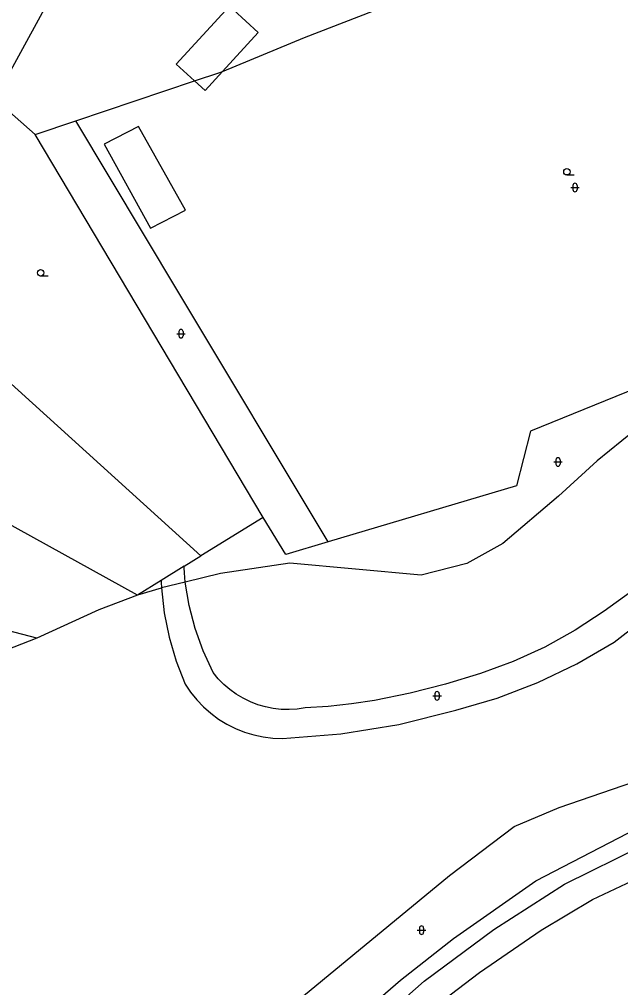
# Model space of a CAD drawing. Extents: x -595546 to -593986, y -1160845 to -1159202.
# Drawn here: x -594672.6 to -594601.6, y -1160009.5 to -1159895.1 of the extents above; entities that cross this region are included whole.
import ezdxf

# ---------------------------------------------------------------- set-up
doc = ezdxf.new("R2010")
doc.units = 0
for name, color, linetype in [('DOP - rozhrani ploch obecne', 7, 'Continuous'), ('Level 36', 7, 'Continuous'), ('Specificka linie pasportu komunikaci', 7, 'Continuous'), ('TM - letecke snimky - pomocna linie', 7, 'Continuous')]:
    doc.layers.add(name, color=color, linetype=linetype)

msp = doc.modelspace()

# ---------------------------------------------------------------- linework, layer by layer
at = {"layer": 'DOP - rozhrani ploch obecne'}
for points in [[(-594638.92, -1159897.27), (-594613.8, -1159887.5)], [(-594675.47, -1159904.54), (-594669.61, -1159893.88)], [(-594648.59, -1159901.27), (-594638.92, -1159897.27)], [(-594648.9, -1159901.4), (-594648.59, -1159901.27)], [(-594665.92, -1159907.13), (-594651.89, -1159902.41)], [(-594651.89, -1159902.41), (-594648.9, -1159901.4)], [(-594675.47, -1159904.54), (-594670.7, -1159908.72)], [(-594670.7, -1159908.72), (-594665.92, -1159907.13)], [(-594653.86, -1159927.24), (-594665.92, -1159907.13)], [(-594643.79, -1159953.93), (-594670.7, -1159908.72)], [(-594651.14, -1159958.47), (-594686.27, -1159926.65)], [(-594636.12, -1159956.83), (-594653.86, -1159927.24)], [(-594594.65, -1159936.61), (-594612.27, -1159943.74)], [(-594658.65, -1159963.11), (-594702.75, -1159938.72)], [(-594612.27, -1159943.74), (-594613.9, -1159950.23)], [(-594600.02, -1159943.72), (-594604.38, -1159947.24)], [(-594604.38, -1159947.24), (-594608.95, -1159951.44)], [(-594613.9, -1159950.23), (-594636.12, -1159956.83)], [(-594608.95, -1159951.44), (-594615.52, -1159957.02)], [(-594643.79, -1159953.93), (-594651.14, -1159958.47)], [(-594641.13, -1159958.33), (-594643.79, -1159953.93)], [(-594636.12, -1159956.83), (-594641.13, -1159958.33)], [(-594615.52, -1159957.02), (-594619.79, -1159959.38), (-594625.16, -1159960.77)], [(-594653.14, -1159959.71), (-594651.14, -1159958.47)], [(-594640.66, -1159959.34), (-594648.82, -1159960.56)], [(-594625.16, -1159960.77), (-594640.66, -1159959.34)], [(-594653.14, -1159959.71), (-594655.84, -1159961.37)], [(-594648.82, -1159960.56), (-594652.99, -1159961.58)], [(-594655.84, -1159961.37), (-594658.65, -1159963.11)], [(-594652.99, -1159961.58), (-594655.79, -1159962.27)], [(-594658.65, -1159963.11), (-594663.19, -1159964.84)], [(-594655.84, -1159962.28), (-594658.65, -1159963.11)], [(-594655.79, -1159962.27), (-594655.84, -1159962.28)], [(-594670.5, -1159968.18), (-594685.14, -1159964.36)], [(-594663.19, -1159964.84), (-594670.5, -1159968.18)], [(-594670.5, -1159968.18), (-594677.06, -1159970.74)], [(-594608.87, -1159988.2), (-594586.12, -1159980.35)], [(-594614.19, -1159990.44), (-594608.87, -1159988.2)], [(-594640.39, -1160011.52), (-594621.81, -1159996.21), (-594614.19, -1159990.44)]]:
    msp.add_lwpolyline(points, dxfattribs=at)
at = {"layer": 'Level 36'}
for p, q in [((-594607.97, -1159913.5), (-594607.09, -1159913.5)), ((-594607.51, -1159914.98), (-594606.51, -1159914.98)), ((-594607.26, -1159914.73), (-594607.26, -1159915.23)), ((-594606.76, -1159914.73), (-594606.76, -1159915.23)), ((-594670.06, -1159925.43), (-594669.18, -1159925.43)), ((-594654, -1159932.25), (-594653, -1159932.25)), ((-594653.75, -1159932), (-594653.75, -1159932.5)), ((-594653.25, -1159932), (-594653.25, -1159932.5)), ((-594609.51, -1159947.39), (-594608.51, -1159947.39)), ((-594609.26, -1159947.14), (-594609.26, -1159947.64)), ((-594608.76, -1159947.14), (-594608.76, -1159947.64)), ((-594623.78, -1159975.01), (-594622.78, -1159975.01)), ((-594623.53, -1159974.76), (-594623.53, -1159975.26)), ((-594623.03, -1159974.76), (-594623.03, -1159975.26)), ((-594625.62, -1160002.67), (-594624.62, -1160002.67)), ((-594625.37, -1160002.42), (-594625.37, -1160002.92)), ((-594624.87, -1160002.42), (-594624.87, -1160002.92))]:
    msp.add_line(p, q, dxfattribs=at)
for centre in [(-594607.97, -1159913.13), (-594670.06, -1159925.06)]:
    msp.add_circle(centre, 0.375, dxfattribs=at)
for centre, start, end in [((-594607.01, -1159914.73), 0, 180), ((-594607.01, -1159915.23), 180, 0), ((-594653.5, -1159932), 0, 180), ((-594653.5, -1159932.5), 180, 0), ((-594609.01, -1159947.14), 0, 180), ((-594609.01, -1159947.64), 180, 0), ((-594623.28, -1159974.76), 0, 180), ((-594623.28, -1159975.26), 180, 0), ((-594625.12, -1160002.42), 0, 180), ((-594625.12, -1160002.92), 180, 0)]:
    msp.add_arc(centre, 0.25, start, end, dxfattribs=at)
at = {"layer": 'Specificka linie pasportu komunikaci'}
for points in [[(-594627.59, -1160008.58), (-594621.36, -1160003.66), (-594611.62, -1159996.84), (-594599.72, -1159990.68)], [(-594630.95, -1160014.12), (-594624.8, -1160008.69), (-594616.59, -1160002.58), (-594608.23, -1159997.25), (-594599.02, -1159992.69)], [(-594643.27, -1160032.99), (-594639.75, -1160028.14), (-594634.29, -1160021.78), (-594624.23, -1160012.19), (-594618.29, -1160007.69), (-594611.02, -1160002.69), (-594604.94, -1159999.06), (-594596.26, -1159994.95)], [(-594647.4, -1160029.68), (-594639.36, -1160020.07), (-594632.9, -1160013.2), (-594627.59, -1160008.58)]]:
    msp.add_lwpolyline(points, dxfattribs=at)
at = {"layer": 'TM - letecke snimky - pomocna linie'}
for points in [[(-594654.07, -1159900.42), (-594647.78, -1159893.57)], [(-594648.59, -1159901.27), (-594644.38, -1159896.69), (-594647.32, -1159893.99), (-594647.78, -1159893.57)], [(-594654.07, -1159900.42), (-594651.89, -1159902.41)], [(-594651.89, -1159902.41), (-594650.66, -1159903.52), (-594648.59, -1159901.27)], [(-594658.51, -1159907.8), (-594662.56, -1159909.87), (-594657.08, -1159919.79), (-594652.96, -1159917.65)], [(-594652.96, -1159917.65), (-594658.51, -1159907.8)], [(-594602.4, -1159968.66), (-594596.76, -1159964.32), (-594591.23, -1159959.86), (-594585.79, -1159955.27)], [(-594594.52, -1159957.92), (-594597.44, -1159960.4), (-594600.46, -1159962.77), (-594603.57, -1159965.01)], [(-594653.13, -1159959.91), (-594653.14, -1159959.71)], [(-594652.99, -1159961.58), (-594653.05, -1159961.02), (-594653.09, -1159960.47), (-594653.13, -1159959.91)], [(-594655.84, -1159961.37), (-594655.83, -1159961.58)], [(-594655.83, -1159961.58), (-594655.82, -1159961.81), (-594655.8, -1159962.04), (-594655.79, -1159962.27)], [(-594649.71, -1159972.26), (-594650.89, -1159969.71), (-594651.84, -1159967.07), (-594652.54, -1159964.35), (-594652.99, -1159961.58)], [(-594655.79, -1159962.27), (-594655.48, -1159965.19), (-594654.9, -1159968.08), (-594654.07, -1159970.9), (-594652.99, -1159973.63)], [(-594603.57, -1159965.01), (-594606.99, -1159967.27), (-594610.58, -1159969.26), (-594614.32, -1159970.96), (-594618.17, -1159972.36)], [(-594621.08, -1159976.7), (-594616.18, -1159975.28), (-594611.41, -1159973.45), (-594606.8, -1159971.24), (-594602.4, -1159968.66)], [(-594638.86, -1159976.44), (-594639.79, -1159976.57), (-594640.73, -1159976.63), (-594641.67, -1159976.6), (-594642.61, -1159976.5), (-594643.53, -1159976.31), (-594644.44, -1159976.05), (-594645.31, -1159975.71), (-594646.16, -1159975.3), (-594646.97, -1159974.82), (-594647.73, -1159974.27), (-594648.45, -1159973.65), (-594649.11, -1159972.98), (-594649.71, -1159972.26)], [(-594618.17, -1159972.36), (-594622.28, -1159973.62), (-594626.45, -1159974.68), (-594630.66, -1159975.54)], [(-594652.99, -1159973.63), (-594652.36, -1159974.58), (-594651.64, -1159975.48), (-594650.85, -1159976.31), (-594649.99, -1159977.07), (-594649.07, -1159977.75), (-594648.1, -1159978.35), (-594647.07, -1159978.86), (-594646.01, -1159979.29), (-594644.91, -1159979.62), (-594643.79, -1159979.85), (-594642.65, -1159979.99), (-594641.51, -1159980.03)], [(-594630.66, -1159975.54), (-594633.38, -1159975.95), (-594636.12, -1159976.25), (-594638.86, -1159976.44)], [(-594641.51, -1159980.03), (-594634.62, -1159979.49), (-594627.79, -1159978.38), (-594621.08, -1159976.7)]]:
    msp.add_lwpolyline(points, dxfattribs=at)

doc.saveas('drawing.dxf')
